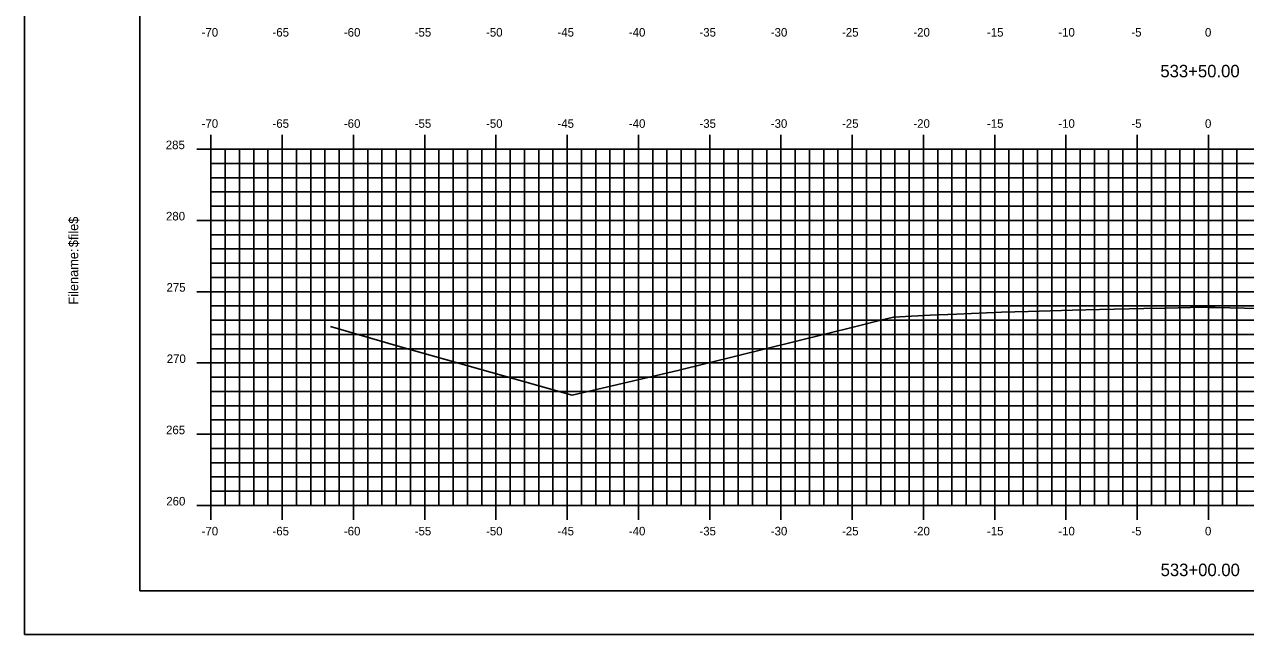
# Model space of a CAD drawing. Extents: x 1168600 to 1177589, y 610178 to 611246.
# Drawn here: x 1176974.3 to 1177060, y 610268.7 to 610311.6 of the extents above; entities that cross this region are included whole.
import ezdxf

# ---------------------------------------------------------------- set-up
doc = ezdxf.new("R2010")
doc.units = 0
for name, color, linetype in [('_Construction', 7, 'Continuous'), ('_Station Equation', 7, 'Continuous'), ('H_V ANNOTATION', 7, 'Continuous'), ('MAJOR', 7, 'Continuous'), ('MINOR', 7, 'Continuous')]:
    doc.layers.add(name, color=color, linetype=linetype)

msp = doc.modelspace()

# ---------------------------------------------------------------- linework, layer by layer
at = {"layer": '_Construction'}
for p, q in [((1176982.411, 610376.801), (1176982.411, 610271.801)), ((1176982.411, 610271.801), (1177142.411, 610271.801))]:
    msp.add_line(p, q, dxfattribs=at)
msp.add_lwpolyline([(1176974.318, 610268.742), (1177144.318, 610268.742), (1177144.318, 610378.742), (1176974.318, 610378.742)], close=True, dxfattribs=at)
at = {"layer": '_Station Equation'}
msp.add_lwpolyline([(1176995.808, 610290.369), (1177000.544, 610288.98), (1177012.758, 610285.543), (1177020.183, 610287.264), (1177032.663, 610290.348), (1177034.419, 610290.803), (1177035.315, 610291.012), (1177036.569, 610291.077), (1177037.884, 610291.146), (1177039.736, 610291.224), (1177042.884, 610291.359), (1177044.75, 610291.412), (1177047.884, 610291.501), (1177049.763, 610291.547), (1177052.884, 610291.622), (1177054.425, 610291.653), (1177057.01, 610291.704), (1177057.361, 610291.7), (1177057.884, 610291.694), (1177060.98, 610291.626)], dxfattribs=at)
at = {"layer": 'MAJOR'}
for p, q in [((1176987.411, 610303.803), (1176987.411, 610302.801)), ((1176992.411, 610303.803), (1176992.411, 610302.801)), ((1176997.411, 610303.803), (1176997.411, 610302.801)), ((1177002.411, 610303.803), (1177002.411, 610302.801)), ((1177007.411, 610303.803), (1177007.411, 610302.801)), ((1177012.411, 610303.803), (1177012.411, 610302.801)), ((1177017.411, 610303.803), (1177017.411, 610302.801)), ((1177022.411, 610303.803), (1177022.411, 610302.801)), ((1177027.411, 610303.803), (1177027.411, 610302.801)), ((1177032.411, 610303.803), (1177032.411, 610302.801)), ((1177037.411, 610303.803), (1177037.411, 610302.801)), ((1177042.411, 610303.803), (1177042.411, 610302.801)), ((1177047.411, 610303.803), (1177047.411, 610302.801)), ((1177052.411, 610303.803), (1177052.411, 610302.801)), ((1177057.411, 610303.803), (1177057.411, 610302.801)), ((1176986.409, 610302.801), (1176987.411, 610302.801)), ((1176987.411, 610302.801), (1177127.411, 610302.801)), ((1176987.411, 610277.801), (1176987.411, 610302.801)), ((1176987.411, 610277.801), (1176987.411, 610302.801)), ((1176987.411, 610302.801), (1177127.411, 610302.801)), ((1176992.411, 610277.801), (1176992.411, 610302.801)), ((1176997.411, 610277.801), (1176997.411, 610302.801)), ((1177002.411, 610277.801), (1177002.411, 610302.801)), ((1177007.411, 610277.801), (1177007.411, 610302.801)), ((1177012.411, 610277.801), (1177012.411, 610302.801)), ((1177017.411, 610277.801), (1177017.411, 610302.801)), ((1177022.411, 610277.801), (1177022.411, 610302.801)), ((1177027.411, 610277.801), (1177027.411, 610302.801)), ((1177032.411, 610277.801), (1177032.411, 610302.801)), ((1177037.411, 610277.801), (1177037.411, 610302.801)), ((1177042.411, 610277.801), (1177042.411, 610302.801)), ((1177047.411, 610277.801), (1177047.411, 610302.801)), ((1177052.411, 610277.801), (1177052.411, 610302.801)), ((1177057.411, 610277.801), (1177057.411, 610302.801)), ((1176986.409, 610297.801), (1176987.411, 610297.801)), ((1176987.411, 610297.801), (1177127.411, 610297.801)), ((1176986.409, 610292.801), (1176987.411, 610292.801)), ((1176987.411, 610292.801), (1177127.411, 610292.801)), ((1176986.409, 610287.801), (1176987.411, 610287.801)), ((1176987.411, 610287.801), (1177127.411, 610287.801)), ((1176986.409, 610282.801), (1176987.411, 610282.801)), ((1176987.411, 610282.801), (1177127.411, 610282.801)), ((1176986.409, 610277.801), (1176987.411, 610277.801)), ((1176987.411, 610277.801), (1177127.411, 610277.801)), ((1176987.411, 610277.801), (1177127.411, 610277.801)), ((1176987.411, 610276.799), (1176987.411, 610277.801)), ((1176992.411, 610276.799), (1176992.411, 610277.801)), ((1176997.411, 610276.799), (1176997.411, 610277.801)), ((1177002.411, 610276.799), (1177002.411, 610277.801)), ((1177007.411, 610276.799), (1177007.411, 610277.801)), ((1177012.411, 610276.799), (1177012.411, 610277.801)), ((1177017.411, 610276.799), (1177017.411, 610277.801)), ((1177022.411, 610276.799), (1177022.411, 610277.801)), ((1177027.411, 610276.799), (1177027.411, 610277.801)), ((1177032.411, 610276.799), (1177032.411, 610277.801)), ((1177037.411, 610276.799), (1177037.411, 610277.801)), ((1177042.411, 610276.799), (1177042.411, 610277.801)), ((1177047.411, 610276.799), (1177047.411, 610277.801)), ((1177052.411, 610276.799), (1177052.411, 610277.801)), ((1177057.411, 610276.799), (1177057.411, 610277.801))]:
    msp.add_line(p, q, dxfattribs=at)
at = {"layer": 'MINOR'}
for p, q in [((1176988.411, 610277.801), (1176988.411, 610302.801)), ((1176989.411, 610277.801), (1176989.411, 610302.801)), ((1176990.411, 610277.801), (1176990.411, 610302.801)), ((1176991.411, 610277.801), (1176991.411, 610302.801)), ((1176993.411, 610277.801), (1176993.411, 610302.801)), ((1176994.411, 610277.801), (1176994.411, 610302.801)), ((1176995.411, 610277.801), (1176995.411, 610302.801)), ((1176996.411, 610277.801), (1176996.411, 610302.801)), ((1176998.411, 610277.801), (1176998.411, 610302.801)), ((1176999.411, 610277.801), (1176999.411, 610302.801)), ((1177000.411, 610277.801), (1177000.411, 610302.801)), ((1177001.411, 610277.801), (1177001.411, 610302.801)), ((1177003.411, 610277.801), (1177003.411, 610302.801)), ((1177004.411, 610277.801), (1177004.411, 610302.801)), ((1177005.411, 610277.801), (1177005.411, 610302.801)), ((1177006.411, 610277.801), (1177006.411, 610302.801)), ((1177008.411, 610277.801), (1177008.411, 610302.801)), ((1177009.411, 610277.801), (1177009.411, 610302.801)), ((1177010.411, 610277.801), (1177010.411, 610302.801)), ((1177011.411, 610277.801), (1177011.411, 610302.801)), ((1177013.411, 610277.801), (1177013.411, 610302.801)), ((1177014.411, 610277.801), (1177014.411, 610302.801)), ((1177015.411, 610277.801), (1177015.411, 610302.801)), ((1177016.411, 610277.801), (1177016.411, 610302.801)), ((1177018.411, 610277.801), (1177018.411, 610302.801)), ((1177019.411, 610277.801), (1177019.411, 610302.801)), ((1177020.411, 610277.801), (1177020.411, 610302.801)), ((1177021.411, 610277.801), (1177021.411, 610302.801)), ((1177023.411, 610277.801), (1177023.411, 610302.801)), ((1177024.411, 610277.801), (1177024.411, 610302.801)), ((1177025.411, 610277.801), (1177025.411, 610302.801)), ((1177026.411, 610277.801), (1177026.411, 610302.801)), ((1177028.411, 610277.801), (1177028.411, 610302.801)), ((1177029.411, 610277.801), (1177029.411, 610302.801)), ((1177030.411, 610277.801), (1177030.411, 610302.801)), ((1177031.411, 610277.801), (1177031.411, 610302.801)), ((1177033.411, 610277.801), (1177033.411, 610302.801)), ((1177034.411, 610277.801), (1177034.411, 610302.801)), ((1177035.411, 610277.801), (1177035.411, 610302.801)), ((1177036.411, 610277.801), (1177036.411, 610302.801)), ((1177038.411, 610277.801), (1177038.411, 610302.801)), ((1177039.411, 610277.801), (1177039.411, 610302.801)), ((1177040.411, 610277.801), (1177040.411, 610302.801)), ((1177041.411, 610277.801), (1177041.411, 610302.801)), ((1177043.411, 610277.801), (1177043.411, 610302.801)), ((1177044.411, 610277.801), (1177044.411, 610302.801)), ((1177045.411, 610277.801), (1177045.411, 610302.801)), ((1177046.411, 610277.801), (1177046.411, 610302.801)), ((1177048.411, 610277.801), (1177048.411, 610302.801)), ((1177049.411, 610277.801), (1177049.411, 610302.801)), ((1177050.411, 610277.801), (1177050.411, 610302.801)), ((1177051.411, 610277.801), (1177051.411, 610302.801)), ((1177053.411, 610277.801), (1177053.411, 610302.801)), ((1177054.411, 610277.801), (1177054.411, 610302.801)), ((1177055.411, 610277.801), (1177055.411, 610302.801)), ((1177056.411, 610277.801), (1177056.411, 610302.801)), ((1177058.411, 610277.801), (1177058.411, 610302.801)), ((1177059.411, 610277.801), (1177059.411, 610302.801)), ((1176987.411, 610301.801), (1177127.411, 610301.801)), ((1176987.411, 610301.801), (1176988.413, 610301.801)), ((1176987.411, 610300.801), (1177127.411, 610300.801)), ((1176987.411, 610300.801), (1176988.413, 610300.801)), ((1176987.411, 610299.801), (1177127.411, 610299.801)), ((1176987.411, 610299.801), (1176988.413, 610299.801)), ((1176987.411, 610298.801), (1177127.411, 610298.801)), ((1176987.411, 610298.801), (1176988.413, 610298.801)), ((1176987.411, 610296.801), (1177127.411, 610296.801)), ((1176987.411, 610296.801), (1176988.413, 610296.801)), ((1176987.411, 610295.801), (1177127.411, 610295.801)), ((1176987.411, 610295.801), (1176988.413, 610295.801)), ((1176987.411, 610294.801), (1177127.411, 610294.801)), ((1176987.411, 610294.801), (1176988.413, 610294.801)), ((1176987.411, 610293.801), (1177127.411, 610293.801)), ((1176987.411, 610293.801), (1176988.413, 610293.801)), ((1176987.411, 610291.801), (1177127.411, 610291.801)), ((1176987.411, 610291.801), (1176988.413, 610291.801)), ((1176987.411, 610290.801), (1177127.411, 610290.801)), ((1176987.411, 610290.801), (1176988.413, 610290.801)), ((1176987.411, 610289.801), (1177127.411, 610289.801)), ((1176987.411, 610289.801), (1176988.413, 610289.801)), ((1176987.411, 610288.801), (1177127.411, 610288.801)), ((1176987.411, 610288.801), (1176988.413, 610288.801)), ((1176987.411, 610286.801), (1177127.411, 610286.801)), ((1176987.411, 610286.801), (1176988.413, 610286.801)), ((1176987.411, 610285.801), (1177127.411, 610285.801)), ((1176987.411, 610285.801), (1176988.413, 610285.801)), ((1176987.411, 610284.801), (1177127.411, 610284.801)), ((1176987.411, 610284.801), (1176988.413, 610284.801)), ((1176987.411, 610283.801), (1177127.411, 610283.801)), ((1176987.411, 610283.801), (1176988.413, 610283.801)), ((1176987.411, 610281.801), (1177127.411, 610281.801)), ((1176987.411, 610281.801), (1176988.413, 610281.801)), ((1176987.411, 610280.801), (1177127.411, 610280.801)), ((1176987.411, 610280.801), (1176988.413, 610280.801)), ((1176987.411, 610279.801), (1177127.411, 610279.801)), ((1176987.411, 610279.801), (1176988.413, 610279.801)), ((1176987.411, 610278.801), (1177127.411, 610278.801)), ((1176987.411, 610278.801), (1176988.413, 610278.801))]:
    msp.add_line(p, q, dxfattribs=at)

# ---------------------------------------------------------------- texts
at = {"layer": '_Construction'}
for s, p in [('$file$', (1176978.096, 610295.927)), ('Filename:', (1176978.096, 610291.899))]:
    msp.add_text(s, height=0.6696, rotation=90, dxfattribs=at).set_placement(p)
at = {"layer": 'H_V ANNOTATION'}
for s, height, p in [('-70', 0.6, (1176986.753, 610310.701)), ('-65', 0.6, (1176991.729, 610310.701)), ('-60', 0.6, (1176996.737, 610310.701)), ('-55', 0.6, (1177001.707, 610310.701)), ('-50', 0.6, (1177006.715, 610310.701)), ('-45', 0.6, (1177011.729, 610310.701)), ('-40', 0.6, (1177016.737, 610310.701)), ('-35', 0.6, (1177021.691, 610310.701)), ('-30', 0.6, (1177026.699, 610310.701)), ('-25', 0.6, (1177031.697, 610310.701)), ('-20', 0.6, (1177036.705, 610310.701)), ('-15', 0.6, (1177041.868, 610310.701)), ('-10', 0.6, (1177046.876, 610310.701)), ('-5', 0.6, (1177052.002, 610310.701)), ('0', 0.6, (1177057.17, 610310.701)), ('533+50.00', 0.875, (1177054.04, 610307.844)), ('-70', 0.6, (1176986.753, 610304.301)), ('-65', 0.6, (1176991.729, 610304.301)), ('-60', 0.6, (1176996.737, 610304.301)), ('-55', 0.6, (1177001.707, 610304.301)), ('-50', 0.6, (1177006.715, 610304.301)), ('-45', 0.6, (1177011.729, 610304.301)), ('-40', 0.6, (1177016.737, 610304.301)), ('-35', 0.6, (1177021.691, 610304.301)), ('-30', 0.6, (1177026.699, 610304.301)), ('-25', 0.6, (1177031.697, 610304.301)), ('-20', 0.6, (1177036.705, 610304.301)), ('-15', 0.6, (1177041.868, 610304.301)), ('-10', 0.6, (1177046.876, 610304.301)), ('-5', 0.6, (1177052.002, 610304.301)), ('0', 0.6, (1177057.17, 610304.301)), ('285', 0.6, (1176984.236, 610302.801)), ('280', 0.6, (1176984.252, 610297.801)), ('275', 0.6, (1176984.289, 610292.801)), ('270', 0.6, (1176984.305, 610287.801)), ('265', 0.6, (1176984.257, 610282.801)), ('260', 0.6, (1176984.273, 610277.801)), ('-70', 0.6, (1176986.753, 610275.701)), ('-65', 0.6, (1176991.729, 610275.701)), ('-60', 0.6, (1176996.737, 610275.701)), ('-50', 0.6, (1177006.715, 610275.701)), ('-40', 0.6, (1177016.737, 610275.701)), ('-35', 0.6, (1177021.691, 610275.701)), ('-30', 0.6, (1177026.699, 610275.701)), ('-25', 0.6, (1177031.697, 610275.701)), ('-20', 0.6, (1177036.705, 610275.701)), ('-10', 0.6, (1177046.876, 610275.701)), ('0', 0.6, (1177057.17, 610275.701)), ('-55', 0.6, (1177001.707, 610275.701)), ('-45', 0.6, (1177011.729, 610275.701)), ('-15', 0.6, (1177041.868, 610275.701)), ('-5', 0.6, (1177052.002, 610275.701)), ('533+00.00', 0.875, (1177054.056, 610272.844))]:
    msp.add_text(s, height=height, dxfattribs=at).set_placement(p)

doc.saveas('drawing.dxf')
